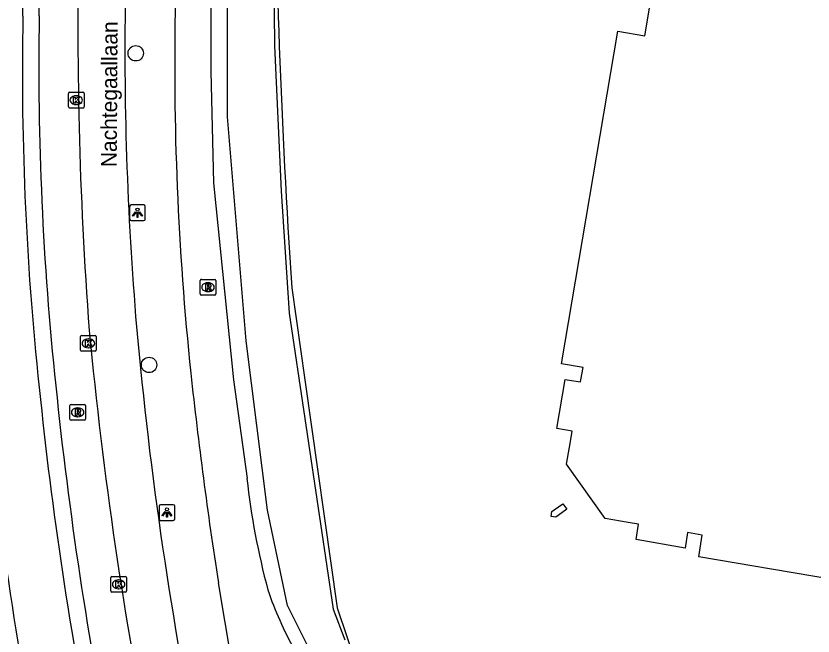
# Model space of a CAD drawing. Extents: x 161772 to 163123, y 383092 to 383917.
# Drawn here: x 161950.6 to 162001.4, y 383483.7 to 383523.2 of the extents above; entities that cross this region are included whole.
import ezdxf

# ---------------------------------------------------------------- set-up
doc = ezdxf.new("R2010")
doc.units = 0
for name, color, linetype in [('IMGEO_Boom', 7, 'Continuous'), ('IMGEO_Erf', 7, 'Continuous'), ('IMGEO_Fietspad_gesloten', 7, 'Continuous'), ('IMGEO_Groenvoorziening', 7, 'Continuous'), ('IMGEO_Kolk', 7, 'Continuous'), ('IMGEO_Lichtpunt', 7, 'Continuous'), ('IMGEO_Openbare_ruimte_label', 7, 'Continuous'), ('IMGEO_Pand', 7, 'Continuous'), ('IMGEO_Parkeervlak_open', 7, 'Continuous'), ('IMGEO_Rijbaan_lokaal_gesloten', 7, 'Continuous'), ('IMGEO_Rioolput', 7, 'Continuous'), ('IMGEO_Voetpad_gesloten', 7, 'Continuous'), ('IMGEO_Voetpad_open', 7, 'Continuous'), ('IMGEO_Waterloop', 7, 'Continuous')]:
    doc.layers.add(name, color=color, linetype=linetype)

msp = doc.modelspace()

# ---------------------------------------------------------------- linework, layer by layer
at = {"layer": 'IMGEO_Boom'}
for centre in [(161958.23, 383520.806), (161959.078, 383500.953)]:
    msp.add_circle(centre, 0.489, dxfattribs=at)
at = {"layer": 'IMGEO_Erf'}
msp.add_lwpolyline([(161968.172, 383505.868), (161969.003, 383500), (161971.06, 383485.483), (161972.364, 383481.627), (161974.528, 383478.971), (161977.883, 383476.873), (161981.383, 383475.556), (161985.059, 383475.485), (161989.359, 383476.124), (162000, 383478.407), (162008.602, 383480.252), (162023.973, 383482.964), (162024.66, 383484.243), (162056.089, 383487.148)], dxfattribs=at)
msp.add_arc((162447.046, 383538.377), 479.976, 180.20991, 183.8837, dxfattribs=at)
at = {"layer": 'IMGEO_Fietspad_gesloten'}
msp.add_lwpolyline([(161951.042, 383523.171), (161951.191, 383537.333)], dxfattribs=at)
for centre, radius, start, end in [((162139.441, 383519.55), 188.433, 178.89906, 186.3382), ((162196.028, 383524.116), 248.676, 185.83874, 191.61254), ((162199.394, 383524.587), 248.582, 185.96636, 191.42251)]:
    msp.add_arc(centre, radius, start, end, dxfattribs=at)
at = {"layer": 'IMGEO_Groenvoorziening'}
msp.add_lwpolyline([(161962.975, 383536.893), (161963.011, 383519.655), (161963.18, 383512.548), (161964.463, 383500), (161965.32, 383493.727)], dxfattribs=at)
for centre, radius, start, end in [((162012.066, 383498.792), 47.02, 186.1835, 194.9925), ((161988.729, 383494.13), 23.321, 198.7657, 209.0338)]:
    msp.add_arc(centre, radius, start, end, dxfattribs=at)
at = {"layer": 'IMGEO_Kolk'}
for p, q in [((161953.936, 383517.396), (161953.936, 383518.248)), ((161954.011, 383518.322), (161954.863, 383518.322)), ((161954.424, 383518.102), (161954.449, 383518.102)), ((161954.937, 383518.248), (161954.937, 383517.396)), ((161954.447, 383517.542), (161954.422, 383517.542)), ((161954.863, 383517.322), (161954.011, 383517.322)), ((161954.714, 383501.903), (161954.714, 383502.755)), ((161954.789, 383502.829), (161955.641, 383502.829)), ((161955.715, 383502.755), (161955.715, 383501.903)), ((161955.202, 383502.609), (161955.227, 383502.609)), ((161955.641, 383501.829), (161954.789, 383501.829)), ((161955.225, 383502.049), (161955.2, 383502.049)), ((161956.714, 383487.477), (161957.566, 383487.477)), ((161956.639, 383486.551), (161956.639, 383487.403)), ((161957.127, 383487.257), (161957.152, 383487.257)), ((161957.64, 383487.403), (161957.64, 383486.551)), ((161957.566, 383486.477), (161956.714, 383486.477)), ((161957.15, 383486.697), (161957.125, 383486.697))]:
    msp.add_line(p, q, dxfattribs=at)
for points in [[(161953.936, 383517.396), (161953.936, 383518.248)], [(161954.011, 383518.322), (161954.863, 383518.322)], [(161954.257, 383518.022), (161954.38, 383518.022), (161954.38, 383517.871), (161954.51, 383518.022), (161954.674, 383518.022), (161954.528, 383517.871), (161954.681, 383517.622), (161954.529, 383517.622), (161954.444, 383517.786), (161954.38, 383517.719), (161954.38, 383517.622), (161954.257, 383517.622), (161954.257, 383518.022)], [(161954.937, 383518.248), (161954.937, 383517.396)], [(161954.863, 383517.322), (161954.011, 383517.322)], [(161954.714, 383501.903), (161954.714, 383502.755)], [(161954.789, 383502.829), (161955.641, 383502.829)], [(161955.715, 383502.755), (161955.715, 383501.903)], [(161955.035, 383502.529), (161955.158, 383502.529), (161955.158, 383502.378), (161955.288, 383502.529), (161955.452, 383502.529), (161955.306, 383502.378), (161955.459, 383502.129), (161955.307, 383502.129), (161955.222, 383502.293), (161955.158, 383502.226), (161955.158, 383502.129), (161955.035, 383502.129), (161955.035, 383502.529)], [(161955.641, 383501.829), (161954.789, 383501.829)], [(161956.714, 383487.477), (161957.566, 383487.477)], [(161956.639, 383486.551), (161956.639, 383487.403)], [(161956.96, 383487.177), (161957.083, 383487.177), (161957.083, 383487.026), (161957.213, 383487.177), (161957.377, 383487.177), (161957.231, 383487.026), (161957.384, 383486.777), (161957.232, 383486.777), (161957.147, 383486.941), (161957.083, 383486.874), (161957.083, 383486.777), (161956.96, 383486.777), (161956.96, 383487.177)], [(161957.64, 383487.403), (161957.64, 383486.551)], [(161957.566, 383486.477), (161956.714, 383486.477)]]:
    msp.add_lwpolyline(points, dxfattribs=at)
for centre, start, end in [((161954.013, 383518.246), 91.552, 178.448), ((161954.013, 383518.246), 91.552, 178.448), ((161954.861, 383518.246), 1.552, 88.448), ((161954.861, 383518.246), 1.552, 88.448), ((161954.013, 383517.398), 181.552, 268.448), ((161954.013, 383517.398), 181.552, 268.448), ((161954.861, 383517.398), 271.552, 358.448), ((161954.861, 383517.398), 271.552, 358.448), ((161954.791, 383502.753), 91.552, 178.448), ((161954.791, 383502.753), 91.552, 178.448), ((161955.639, 383502.753), 1.552, 88.448), ((161955.639, 383502.753), 1.552, 88.448), ((161954.791, 383501.905), 181.552, 268.448), ((161954.791, 383501.905), 181.552, 268.448), ((161955.639, 383501.905), 271.552, 358.448), ((161955.639, 383501.905), 271.552, 358.448), ((161956.716, 383487.401), 91.552, 178.448), ((161956.716, 383487.401), 91.552, 178.448), ((161957.564, 383487.401), 1.552, 88.448), ((161957.564, 383487.401), 1.552, 88.448), ((161956.716, 383486.553), 181.552, 268.448), ((161956.716, 383486.553), 181.552, 268.448), ((161957.564, 383486.553), 271.552, 358.448), ((161957.564, 383486.553), 271.552, 358.448)]:
    msp.add_arc(centre, 0.0765, start, end, dxfattribs=at)
for centre, major_axis, ratio, start_param, end_param in [((161954.423, 383517.822), (-0.387, 0.002), 0.722429, 4.712389, 7.853982), ((161954.448, 383517.822), (-0.39, 0.002), 0.717154, 1.570796, 4.712389), ((161955.201, 383502.329), (-0.387, 0.002), 0.722429, 4.712389, 7.853982), ((161955.226, 383502.329), (-0.39, 0.002), 0.717154, 1.570796, 4.712389), ((161957.126, 383486.977), (-0.387, 0.002), 0.722429, 4.712389, 7.853982), ((161957.151, 383486.977), (-0.39, 0.002), 0.717154, 1.570796, 4.712389)]:
    msp.add_ellipse(centre, major_axis=major_axis, ratio=ratio, start_param=start_param, end_param=end_param, dxfattribs=at)
at = {"layer": 'IMGEO_Lichtpunt'}
for p, q in [((161957.842, 383511.052), (161957.842, 383510.245)), ((161957.842, 383511.052), (161957.842, 383510.245)), ((161958.744, 383511.147), (161957.936, 383511.147)), ((161958.744, 383511.147), (161957.936, 383511.147)), ((161958.838, 383510.245), (161958.838, 383511.052)), ((161958.838, 383510.245), (161958.838, 383511.052)), ((161957.936, 383510.151), (161958.744, 383510.151)), ((161957.936, 383510.151), (161958.744, 383510.151)), ((161960.623, 383492.048), (161959.815, 383492.048)), ((161960.623, 383492.048), (161959.815, 383492.048)), ((161959.721, 383491.953), (161959.721, 383491.146)), ((161959.721, 383491.953), (161959.721, 383491.146)), ((161960.717, 383491.146), (161960.717, 383491.953)), ((161960.717, 383491.146), (161960.717, 383491.953)), ((161959.815, 383491.052), (161960.623, 383491.052)), ((161959.815, 383491.052), (161960.623, 383491.052))]:
    msp.add_line(p, q, dxfattribs=at)
for points in [[(161958.216, 383510.716), (161958.255, 383510.688), (161958.067, 383510.426), (161958.029, 383510.453), (161958.216, 383510.716)], [(161958.318, 383510.668), (161958.365, 383510.668), (161958.365, 383510.346), (161958.318, 383510.346), (161958.318, 383510.668)], [(161958.428, 383510.688), (161958.466, 383510.715), (161958.653, 383510.453), (161958.614, 383510.425), (161958.428, 383510.688)], [(161960.095, 383491.617), (161960.134, 383491.589), (161959.946, 383491.327), (161959.908, 383491.354), (161960.095, 383491.617)], [(161960.197, 383491.569), (161960.244, 383491.569), (161960.244, 383491.247), (161960.197, 383491.247), (161960.197, 383491.569)], [(161960.307, 383491.589), (161960.345, 383491.616), (161960.532, 383491.354), (161960.493, 383491.326), (161960.307, 383491.589)]]:
    msp.add_lwpolyline(points, dxfattribs=at)
for centre in [(161958.341, 383510.85), (161960.22, 383491.751)]:
    msp.add_circle(centre, 0.0994, dxfattribs=at)
for centre, start, end in [((161957.936, 383511.052), 90, 180), ((161957.936, 383511.052), 90, 180), ((161958.744, 383511.052), 0, 90), ((161958.744, 383511.052), 0, 90), ((161957.936, 383510.245), 180, 270), ((161957.936, 383510.245), 180, 270), ((161958.744, 383510.245), 270, 0), ((161958.744, 383510.245), 270, 360), ((161959.815, 383491.953), 90, 180), ((161959.815, 383491.953), 90, 180), ((161960.623, 383491.953), 0, 90), ((161960.623, 383491.953), 0, 90), ((161959.815, 383491.146), 180, 270), ((161959.815, 383491.146), 180, 270), ((161960.623, 383491.146), 270, 0), ((161960.623, 383491.146), 270, 360)]:
    msp.add_arc(centre, 0.0946, start, end, dxfattribs=at)
at = {"layer": 'IMGEO_Pand'}
for points in [[(162017.85, 383484.716), (162000, 383487.734), (161994.112, 383488.73), (161994.33, 383490.116), (161993.378, 383490.277), (161993.231, 383489.285), (161990.115, 383489.83), (161990.274, 383490.807), (161989.607, 383490.918), (161988.151, 383491.16), (161985.68, 383494.636), (161985.926, 383496.066), (161986.042, 383496.737), (161985.065, 383496.904), (161985.595, 383500.019), (161985.726, 383500), (161986.581, 383499.876), (161986.602, 383500), (161986.734, 383500.795), (161985.355, 383501.026), (161988.95, 383522.214), (161990.677, 383521.913), (161991.354, 383526.004)], [(161985.699, 383491.763), (161985.146, 383491.37), (161984.996, 383491.263), (161984.692, 383491.297), (161984.753, 383491.608), (161984.903, 383491.716), (161985.442, 383492.104), (161985.699, 383491.763)]]:
    msp.add_lwpolyline(points, dxfattribs=at)
at = {"layer": 'IMGEO_Parkeervlak_open'}
msp.add_lwpolyline([(161952.081, 383523.187), (161952.158, 383533.334)], dxfattribs=at)
for centre, radius, start, end in [((162144.931, 383520.017), 192.876, 179.05837, 186.06909), ((162203.8, 383525.209), 251.966, 185.82765, 191.37605)]:
    msp.add_arc(centre, radius, start, end, dxfattribs=at)
at = {"layer": 'IMGEO_Rijbaan_lokaal_gesloten'}
for centre, radius, start, end in [((162204.861, 383522.156), 250.314, 178.42461, 184.35465), ((162165.736, 383520.949), 208.198, 178.87138, 184.84325), ((162204.707, 383525.429), 247.411, 185.11494, 191.66309), ((162224.613, 383528.606), 270.543, 185.39905, 191.26394)]:
    msp.add_arc(centre, radius, start, end, dxfattribs=at)
at = {"layer": 'IMGEO_Rioolput'}
for p, q in [((161962.335, 383505.48), (161962.335, 383506.332)), ((161962.41, 383506.406), (161963.262, 383506.406)), ((161963.336, 383506.332), (161963.336, 383505.48)), ((161962.823, 383506.186), (161962.848, 383506.186)), ((161963.262, 383505.406), (161962.41, 383505.406)), ((161962.846, 383505.626), (161962.821, 383505.626)), ((161954.031, 383497.506), (161954.031, 383498.358)), ((161954.106, 383498.432), (161954.958, 383498.432)), ((161954.519, 383498.212), (161954.544, 383498.212)), ((161955.032, 383498.358), (161955.032, 383497.506)), ((161954.542, 383497.652), (161954.517, 383497.652)), ((161954.958, 383497.432), (161954.106, 383497.432))]:
    msp.add_line(p, q, dxfattribs=at)
for points in [[(161962.335, 383505.48), (161962.335, 383506.332)], [(161962.41, 383506.406), (161963.262, 383506.406)], [(161963.336, 383506.332), (161963.336, 383505.48)], [(161962.924, 383506.104), (161962.672, 383506.106), (161962.672, 383505.706)], [(161962.672, 383505.706), (161962.796, 383505.706), (161962.796, 383505.868), (161962.807, 383505.868)], [(161962.85, 383506.025), (161962.796, 383506.025), (161962.796, 383505.944)], [(161962.796, 383505.944), (161962.848, 383505.944)], [(161962.854, 383505.839), (161962.925, 383505.706), (161963.065, 383505.706), (161963, 383505.832)], [(161963.262, 383505.406), (161962.41, 383505.406)], [(161954.031, 383497.506), (161954.031, 383498.358)], [(161954.106, 383498.432), (161954.958, 383498.432)], [(161954.62, 383498.13), (161954.368, 383498.132), (161954.368, 383497.732)], [(161955.032, 383498.358), (161955.032, 383497.506)], [(161954.368, 383497.732), (161954.492, 383497.732), (161954.492, 383497.894), (161954.503, 383497.894)], [(161954.546, 383498.051), (161954.492, 383498.051), (161954.492, 383497.97)], [(161954.492, 383497.97), (161954.544, 383497.97)], [(161954.55, 383497.865), (161954.621, 383497.732), (161954.761, 383497.732), (161954.696, 383497.858)], [(161954.958, 383497.432), (161954.106, 383497.432)]]:
    msp.add_lwpolyline(points, dxfattribs=at)
for centre, radius, start, end in [((161962.412, 383506.33), 0.0765, 91.552, 178.448), ((161962.412, 383506.33), 0.0765, 91.552, 178.448), ((161963.26, 383506.33), 0.0765, 1.552, 88.448), ((161963.26, 383506.33), 0.0765, 1.552, 88.448), ((161962.806, 383505.815), 0.0533, 26.0293, 88.6989), ((161962.832, 383506.133), 0.19, 274.7715, 282.9687), ((161962.856, 383505.929), 0.0964, 77.0061, 93.1865), ((161962.87, 383505.986), 0.0378, 276.6634, 79.6772), ((161962.923, 383505.994), 0.109, 350.3612, 89.416), ((161962.921, 383505.994), 0.112, 277.5842, 350.9817), ((161962.905, 383505.779), 0.108, 29.5134, 73.7905), ((161962.412, 383505.482), 0.0765, 181.552, 268.448), ((161962.412, 383505.482), 0.0765, 181.552, 268.448), ((161963.26, 383505.482), 0.0765, 271.552, 358.448), ((161963.26, 383505.482), 0.0765, 271.552, 358.448), ((161954.108, 383498.356), 0.0765, 91.552, 178.448), ((161954.108, 383498.356), 0.0765, 91.552, 178.448), ((161954.619, 383498.02), 0.109, 350.3612, 89.416), ((161954.956, 383498.356), 0.0765, 1.552, 88.448), ((161954.956, 383498.356), 0.0765, 1.552, 88.448), ((161954.502, 383497.841), 0.0533, 26.0293, 88.6989), ((161954.528, 383498.159), 0.19, 274.7715, 282.9687), ((161954.552, 383497.955), 0.0964, 77.0061, 93.1865), ((161954.566, 383498.012), 0.0378, 276.6634, 79.6772), ((161954.617, 383498.02), 0.112, 277.5842, 350.9817), ((161954.601, 383497.805), 0.108, 29.5134, 73.7905), ((161954.108, 383497.508), 0.0765, 181.552, 268.448), ((161954.108, 383497.508), 0.0765, 181.552, 268.448), ((161954.956, 383497.508), 0.0765, 271.552, 358.448), ((161954.956, 383497.508), 0.0765, 271.552, 358.448)]:
    msp.add_arc(centre, radius, start, end, dxfattribs=at)
for centre, major_axis, ratio, start_param, end_param in [((161962.822, 383505.906), (-0.387, 0.002), 0.722429, 4.712389, 7.853982), ((161962.847, 383505.906), (-0.39, 0.002), 0.717154, 1.570796, 4.712389), ((161954.518, 383497.932), (-0.387, 0.002), 0.722429, 4.712389, 7.853982), ((161954.543, 383497.932), (-0.39, 0.002), 0.717154, 1.570796, 4.712389)]:
    msp.add_ellipse(centre, major_axis=major_axis, ratio=ratio, start_param=start_param, end_param=end_param, dxfattribs=at)
at = {"layer": 'IMGEO_Voetpad_gesloten'}
msp.add_arc((162180.585, 383521.096), 234.915, 188.7855, 193.65535, dxfattribs=at)
at = {"layer": 'IMGEO_Voetpad_open'}
msp.add_lwpolyline([(161964.359, 383482.012), (161963.495, 383487.065)], dxfattribs=at)
for centre, radius, start, end in [((162149.978, 383520.111), 189.267, 178.76752, 185.97087), ((162261.864, 383533.105), 301.901, 186.21461, 188.77178)]:
    msp.add_arc(centre, radius, start, end, dxfattribs=at)
at = {"layer": 'IMGEO_Waterloop'}
for points in [[(161988.396, 383606.962), (162006.316, 383607.981), (162024.065, 383608.788), (162024.341, 383605.773), (162024.352, 383605.65), (162013.945, 383605.051), (162011.369, 383604.906), (161999.986, 383604.262), (161980.907, 383603.025), (161977.094, 383601.206), (161973.857, 383598.617), (161970.988, 383595.558), (161968.689, 383591.893), (161968.185, 383587.81), (161967.027, 383542.026), (161966.921, 383536.187), (161967.069, 383521.293), (161967.494, 383512.015), (161968.003, 383504.245), (161969.999, 383490.826), (161970.806, 383485.391), (161971.56, 383483.438)], [(161969.819, 383481.803), (161967.908, 383485.625), (161966.634, 383491.697), (161965.275, 383502.482), (161964.086, 383516.75), (161964.086, 383543.225), (161965.02, 383573.799), (161965.02, 383588.576), (161965.615, 383592.44), (161967.526, 383596.474), (161971.178, 383600.763), (161975.806, 383604.393), (161979.373, 383606.177), (161981.517, 383606.686), (161988.396, 383606.962)]]:
    msp.add_lwpolyline(points, dxfattribs=at)

# ---------------------------------------------------------------- texts
at = {"layer": 'IMGEO_Openbare_ruimte_label'}
msp.add_text('Nachtegaallaan', height=1, rotation=89.6562, dxfattribs=at).set_placement((161957.019, 383513.549))

doc.saveas('drawing.dxf')
